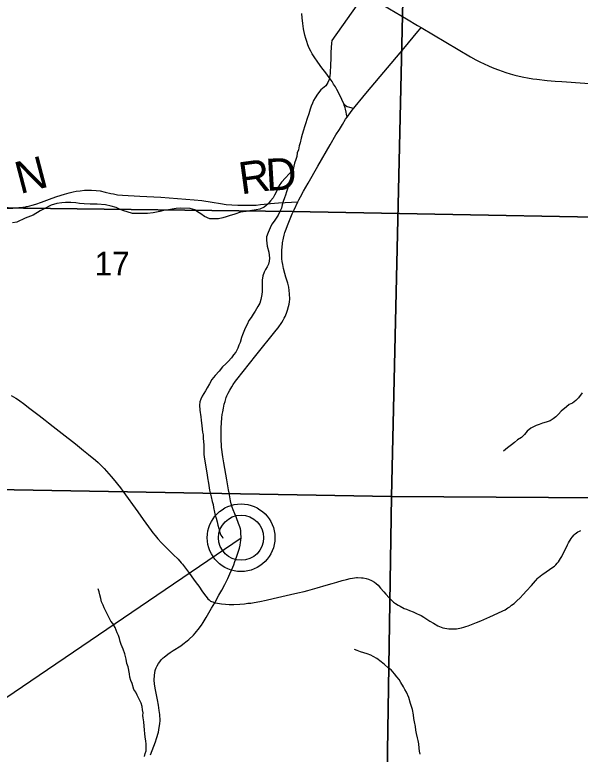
# Model space of a CAD drawing. Extents: x 0 to 34, y 0 to 22.
# Drawn here: x 12.781 to 13.784, y 16.534 to 17.845 of the extents above; entities that cross this region are included whole.
import ezdxf

# ---------------------------------------------------------------- set-up
doc = ezdxf.new("R2010")
doc.units = 0
for name, color, linetype in [('GM_X_Corporation', 7, 'Continuous'), ('GM_X_County_Road', 7, 'Continuous'), ('GM_X_Minor_River', 7, 'Continuous'), ('GM_X_Section_Text', 7, 'Continuous'), ('GM_X_State_Route', 7, 'Continuous'), ('GM_X_Township_Road', 7, 'Continuous'), ('GM_X_Township_Road_Text', 7, 'Continuous'), ('SH_Text', 7, 'Continuous')]:
    doc.layers.add(name, color=color, linetype=linetype)

msp = doc.modelspace()

# ---------------------------------------------------------------- linework, layer by layer
at = {"layer": 'GM_X_Corporation'}
for points in [[(16.7661, 20.4), (11.5001, 20.4), (11.498, 20.2911), (11.486, 19.6423), (11.4741, 19.003), (11.4514, 17.7789), (11.4477, 17.5329), (11.8073, 17.526), (12.504, 17.5091), (12.7693, 17.5027), (12.7967, 17.502), (13.2742, 17.4966), (14.0954, 17.4811)], [(14.0954, 17.4811), (13.2742, 17.4966), (12.7967, 17.502), (12.7693, 17.5027), (12.504, 17.5091), (11.8073, 17.526), (11.4477, 17.5329), (11.0329, 17.5442), (10.9447, 17.5459), (10.9437, 17.4908), (10.9418, 17.3896), (10.9206, 16.4568), (10.9139, 16.0819), (10.9086, 15.7107), (10.9052, 15.3502), (10.897, 14.5214)]]:
    msp.add_lwpolyline(points, dxfattribs=at)
for points in [[(12.4638, 18.0185), (13.4723, 18.0001), (13.4493, 16.9912), (12.4446, 17.0089)], [(13.4723, 18.0001), (14.4926, 17.9788), (14.4709, 16.9847), (13.4493, 16.9912)], [(12.4446, 17.0089), (13.4493, 16.9912), (13.4336, 15.974), (12.4291, 16.0062)], [(13.4493, 16.9912), (14.4709, 16.9847), (14.4583, 15.9623), (13.4336, 15.974)]]:
    msp.add_lwpolyline(points, close=True, dxfattribs=at)
at = {"layer": 'GM_X_County_Road'}
for points in [[(13.3706, 17.6637), (13.3698, 17.6689), (13.3691, 17.6728), (13.3682, 17.6776), (13.3674, 17.6803), (13.3657, 17.685), (13.3648, 17.6873), (13.3614, 17.6953), (13.3597, 17.6989), (13.3525, 17.7127), (13.3499, 17.7173), (13.3469, 17.7225), (13.3443, 17.7267), (13.339, 17.7342), (13.3329, 17.7423), (13.3262, 17.7509), (13.3187, 17.7612), (13.3123, 17.7704), (13.309, 17.7763), (13.3064, 17.7809), (13.3037, 17.7863), (13.3013, 17.7918), (13.2992, 17.7977), (13.2975, 17.8031), (13.2959, 17.8089), (13.2936, 17.8205), (13.2923, 17.8296), (13.2911, 17.8399), (13.2904, 17.8477)], [(13.3648, 17.6873), (13.368, 17.6845), (13.3709, 17.6828), (13.3749, 17.6813), (13.3816, 17.6796), (13.3825, 17.6794)], [(12.775, 17.1701), (12.7831, 17.1652), (12.7876, 17.1623), (12.7992, 17.1539), (12.8058, 17.149), (12.8245, 17.1344), (12.8349, 17.1262), (12.8409, 17.1215), (12.8494, 17.1149), (12.8652, 17.1027), (12.8887, 17.0842), (12.9031, 17.0727), (12.9123, 17.0656), (12.9242, 17.0554), (12.929, 17.0511), (12.9373, 17.0432), (12.9399, 17.0404), (12.9523, 17.0264), (12.9558, 17.0221), (12.9685, 17.006), (12.9731, 17.0001), (12.9997, 16.9636), (13.0091, 16.95), (13.0232, 16.9305), (13.026, 16.9267), (13.03, 16.9216), (13.0325, 16.9186), (13.0353, 16.9156), (13.0418, 16.9089), (13.0625, 16.8883), (13.071, 16.8795), (13.0766, 16.8734), (13.0789, 16.8707), (13.0843, 16.8638), (13.0914, 16.8542), (13.0983, 16.8445), (13.1032, 16.8377), (13.1075, 16.8316), (13.1144, 16.822), (13.1202, 16.8142), (13.1225, 16.8113), (13.1239, 16.8094), (13.1258, 16.8075), (13.1271, 16.8064), (13.1286, 16.8054), (13.1304, 16.8045), (13.1323, 16.8038), (13.1347, 16.8031), (13.1362, 16.8026)], [(13.1362, 16.8026), (13.1407, 16.8015), (13.1443, 16.8009), (13.1482, 16.8004), (13.1551, 16.7998), (13.1615, 16.7995), (13.1697, 16.7996), (13.1807, 16.8002), (13.1885, 16.8008), (13.1949, 16.8015), (13.1999, 16.802), (13.206, 16.8029), (13.2159, 16.8048), (13.2271, 16.8072), (13.2397, 16.81), (13.2704, 16.8171), (13.2834, 16.82), (13.2945, 16.8226), (13.3012, 16.8243), (13.3178, 16.8289), (13.3335, 16.8336), (13.3445, 16.8368), (13.3526, 16.8391), (13.362, 16.8417), (13.3697, 16.8437), (13.376, 16.8452), (13.3803, 16.846), (13.384, 16.8467), (13.3874, 16.847), (13.3893, 16.8471), (13.3963, 16.8469), (13.3995, 16.8465), (13.4045, 16.8457), (13.4085, 16.8445), (13.4141, 16.8422), (13.4196, 16.8387), (13.4223, 16.8366), (13.4259, 16.8335), (13.4299, 16.8286), (13.436, 16.8218), (13.4393, 16.8178), (13.4451, 16.8112), (13.4507, 16.8058), (13.4533, 16.8037), (13.4567, 16.8011), (13.4612, 16.7983), (13.4647, 16.7963), (13.4721, 16.7925), (13.4759, 16.7911), (13.4817, 16.7888), (13.4879, 16.7864), (13.4906, 16.7851), (13.4952, 16.7831), (13.4983, 16.7816), (13.5019, 16.7797), (13.5069, 16.7768), (13.512, 16.7736), (13.5178, 16.77), (13.5242, 16.7661), (13.5315, 16.7618), (13.5344, 16.7604), (13.5378, 16.7589), (13.5407, 16.7581), (13.5441, 16.7573), (13.5478, 16.7567), (13.5513, 16.7562), (13.5547, 16.756), (13.5617, 16.7562), (13.565, 16.7565), (13.5738, 16.7581), (13.5776, 16.759), (13.5814, 16.7601), (13.5856, 16.7615), (13.6004, 16.7674), (13.6078, 16.7704), (13.6237, 16.7772), (13.6303, 16.7803), (13.6471, 16.7882), (13.6511, 16.7902), (13.656, 16.7932), (13.6594, 16.7955), (13.6627, 16.7979), (13.667, 16.8013), (13.6721, 16.8059), (13.6778, 16.8114), (13.6832, 16.817), (13.6893, 16.8235), (13.6976, 16.8331), (13.7047, 16.8413), (13.7094, 16.8462), (13.7106, 16.8474), (13.7163, 16.852), (13.7182, 16.8533), (13.7357, 16.8655), (13.7384, 16.8676), (13.741, 16.8699), (13.7434, 16.8725), (13.7456, 16.8751), (13.7477, 16.8779), (13.7495, 16.8807), (13.7515, 16.8845), (13.7616, 16.9052), (13.7635, 16.9087), (13.7683, 16.9165), (13.7699, 16.9187), (13.7737, 16.9229), (13.7755, 16.9245), (13.7778, 16.9263), (13.7802, 16.9281), (13.783, 16.9297), (13.7853, 16.9307)]]:
    msp.add_lwpolyline(points, dxfattribs=at)
at = {"layer": 'GM_X_Minor_River'}
for points in [[(13.4425, 17.9399), (13.3436, 17.7994), (13.3432, 17.7948), (13.3422, 17.7789), (13.3422, 17.7663), (13.3415, 17.7576), (13.3411, 17.7515), (13.3407, 17.747), (13.3408, 17.7416), (13.3404, 17.7367), (13.3389, 17.7303), (13.3366, 17.7249), (13.3332, 17.7192), (13.3242, 17.7124), (13.3181, 17.7044), (13.314, 17.6979), (13.3113, 17.6934), (13.3091, 17.6888), (13.3068, 17.6831), (13.3053, 17.6778), (13.3027, 17.6698), (13.3, 17.6614), (13.297, 17.652), (13.2952, 17.6466), (13.2933, 17.6409), (13.291, 17.633), (13.2891, 17.6265), (13.2873, 17.6181), (13.2858, 17.6128), (13.2843, 17.606), (13.2824, 17.6007), (13.2813, 17.5938), (13.2798, 17.5885), (13.2775, 17.582), (13.2764, 17.5767), (13.2749, 17.571), (13.2734, 17.565), (13.2715, 17.5589), (13.2704, 17.5536), (13.2682, 17.5475), (13.2667, 17.5422), (13.2652, 17.5365), (13.2633, 17.5315), (13.2614, 17.5254), (13.2595, 17.5205), (13.2573, 17.514), (13.2558, 17.508), (13.2543, 17.5023), (13.2516, 17.4962), (13.2486, 17.4901), (13.2452, 17.4848), (13.2414, 17.4791), (13.2373, 17.4741), (13.2343, 17.4673), (13.2305, 17.4593), (13.2279, 17.4517), (13.2279, 17.4453), (13.2283, 17.4403), (13.2291, 17.4346), (13.2318, 17.424), (13.2325, 17.4191), (13.2329, 17.4134), (13.2326, 17.4084), (13.2315, 17.4027), (13.2292, 17.3982), (13.2262, 17.3936), (13.2239, 17.389), (13.2213, 17.3822), (13.2202, 17.3746), (13.2202, 17.3636), (13.2199, 17.3545), (13.2195, 17.3492), (13.218, 17.3404), (13.2161, 17.334), (13.2127, 17.3279), (13.2075, 17.3195), (13.2041, 17.3142), (13.2003, 17.3081), (13.1965, 17.3028), (13.1935, 17.296), (13.1901, 17.2895), (13.1875, 17.2838), (13.1852, 17.2777), (13.1833, 17.2728), (13.1811, 17.264), (13.1788, 17.2595), (13.1769, 17.2542), (13.1735, 17.2469), (13.1694, 17.242), (13.1656, 17.2367), (13.1599, 17.2302), (13.1554, 17.2264), (13.1497, 17.2207), (13.144, 17.2131), (13.1369, 17.2055), (13.1308, 17.1983), (13.1267, 17.1907), (13.1225, 17.1838), (13.1195, 17.1785), (13.1165, 17.1735), (13.1138, 17.169)], [(13.2749, 17.571), (13.2541, 17.5482), (13.2503, 17.5425), (13.2477, 17.5368), (13.2417, 17.5254), (13.2394, 17.5208), (13.2349, 17.5151), (13.2307, 17.5098), (13.2235, 17.5041), (13.2159, 17.5007), (13.2095, 17.4991), (13.2019, 17.4984), (13.192, 17.4965), (13.1814, 17.4949), (13.1715, 17.4919), (13.1617, 17.4884), (13.1564, 17.4869), (13.1503, 17.485), (13.1427, 17.4835), (13.1355, 17.4831), (13.1272, 17.4834), (13.1176, 17.4876), (13.1112, 17.4921), (13.1055, 17.4959), (13.1005, 17.4993), (13.0925, 17.5016), (13.0755, 17.5023), (13.0675, 17.5019), (13.0603, 17.5008), (13.0538, 17.4996), (13.0474, 17.4985), (13.0383, 17.4962), (13.0265, 17.4943), (13.0166, 17.4931), (13.0098, 17.4927), (12.9901, 17.4927), (12.973, 17.4983), (12.9657, 17.501), (12.9612, 17.5032), (12.952, 17.5059), (12.9422, 17.5081), (12.9274, 17.5093), (12.9148, 17.5092), (12.9046, 17.51), (12.8962, 17.5107), (12.8894, 17.5119), (12.8807, 17.5122), (12.8712, 17.5122), (12.8647, 17.5118), (12.856, 17.5107), (12.8457, 17.5076), (12.8321, 17.5004), (12.8264, 17.4973), (12.8139, 17.4901), (12.7995, 17.4847), (12.7851, 17.4775), (12.7771, 17.476)], [(13.1138, 17.169), (13.1112, 17.1637), (13.1097, 17.1591), (13.1089, 17.1527), (13.1097, 17.1439), (13.1113, 17.1321), (13.1121, 17.1265), (13.1129, 17.1162), (13.114, 17.1048), (13.1152, 17.1003), (13.1156, 17.0942), (13.1164, 17.0817), (13.1164, 17.076), (13.1168, 17.0653), (13.1176, 17.0574), (13.1188, 17.0505), (13.12, 17.0429), (13.1223, 17.0293), (13.1231, 17.0239), (13.125, 17.0145), (13.1266, 17.0019), (13.1296, 16.9905), (13.1316, 16.9822), (13.1331, 16.9769), (13.1339, 16.9716), (13.1354, 16.9632), (13.137, 16.9571), (13.1385, 16.9526), (13.14, 16.9461), (13.1416, 16.9401), (13.1435, 16.9344), (13.145, 16.9272), (13.147, 16.9226), (13.1504, 16.9177), (13.1507, 16.9174)], [(13.7877, 17.1748), (13.7813, 17.166), (13.7767, 17.1611), (13.7707, 17.1565), (13.7646, 17.1539), (13.7597, 17.1501), (13.7506, 17.1424), (13.7457, 17.1367), (13.7412, 17.1322), (13.7362, 17.1287), (13.7313, 17.1253), (13.7237, 17.123), (13.7173, 17.1207), (13.7116, 17.1188), (13.7063, 17.1169), (13.7014, 17.1146), (13.6968, 17.112), (13.69, 17.107), (13.6855, 17.1009), (13.6802, 17.0956), (13.6733, 17.0914), (13.6677, 17.0865)], [(13.6677, 17.0865), (13.6627, 17.0823), (13.6552, 17.0773), (13.6484, 17.0712)], [(13.0113, 16.5297), (13.0128, 16.5351), (13.0143, 16.54), (13.0146, 16.5461), (13.0142, 16.5521), (13.0138, 16.5571), (13.0127, 16.5647), (13.0119, 16.57), (13.0111, 16.5768), (13.0107, 16.5837), (13.0099, 16.5912), (13.0088, 16.5981), (13.0084, 16.6026), (13.0091, 16.6072), (13.0079, 16.6125), (13.0075, 16.6186), (13.0052, 16.6243), (12.9984, 16.6383), (12.9961, 16.644), (12.9922, 16.6486), (12.9896, 16.6592), (12.9869, 16.6645), (12.9853, 16.6706), (12.9846, 16.6763), (12.9822, 16.6888), (12.9803, 16.6949), (12.9788, 16.7024), (12.9765, 16.7116), (12.9734, 16.7203), (12.9699, 16.7286), (12.968, 16.7336), (12.9673, 16.7389), (12.965, 16.7442), (12.9627, 16.7491), (12.9592, 16.7586), (12.9554, 16.7654), (12.9516, 16.77), (12.9397, 16.7935), (12.9378, 16.7984), (12.9351, 16.8041), (12.9336, 16.8098), (12.9321, 16.8163), (12.9309, 16.8216), (12.9294, 16.8269)], [(13.5003, 16.5337), (13.4995, 16.5394), (13.4987, 16.5447), (13.4979, 16.5523), (13.4968, 16.5583), (13.4956, 16.5629), (13.4941, 16.5705), (13.4929, 16.5762), (13.4921, 16.583), (13.4906, 16.591), (13.4894, 16.5971), (13.4886, 16.6035), (13.4867, 16.613), (13.4832, 16.624), (13.4805, 16.6343), (13.4763, 16.6441), (13.4733, 16.6487), (13.4706, 16.6532), (13.466, 16.6612), (13.463, 16.6661), (13.4592, 16.671), (13.455, 16.6764), (13.4489, 16.6832), (13.4435, 16.6873), (13.4374, 16.6927), (13.431, 16.6976), (13.4234, 16.7033), (13.4173, 16.707), (13.4127, 16.7097), (13.4062, 16.7116), (13.3948, 16.7154), (13.3888, 16.718), (13.3838, 16.7195)]]:
    msp.add_lwpolyline(points, dxfattribs=at)
at = {"layer": 'GM_X_State_Route'}
for points in [[(13.4358, 17.8617), (13.4761, 17.8379)], [(13.4761, 17.8379), (13.4957, 17.8262), (13.502, 17.8225)], [(13.4072, 17.7092), (13.4713, 17.7854), (13.4965, 17.8158), (13.5001, 17.8201), (13.502, 17.8225)], [(13.502, 17.8225), (13.5898, 17.7709), (13.5994, 17.7655), (13.6072, 17.7614), (13.6129, 17.7586), (13.6227, 17.7542), (13.6313, 17.7506), (13.6391, 17.7476), (13.6524, 17.7429), (13.6599, 17.7406), (13.6686, 17.7382), (13.6763, 17.7363), (13.6844, 17.7346), (13.691, 17.7334), (13.7005, 17.7318), (13.7073, 17.7309), (13.7259, 17.729), (13.7396, 17.7278), (13.7515, 17.7269)], [(13.7515, 17.7269), (13.7928, 17.7241), (13.9451, 17.7129), (13.9527, 17.7129), (13.9622, 17.713), (13.9676, 17.7132), (13.973, 17.7137), (13.9803, 17.7147), (13.9885, 17.7162), (13.9943, 17.7175), (14.005, 17.7206), (14.0147, 17.7236), (14.0239, 17.7268), (14.0394, 17.7326), (14.068, 17.7437), (14.0857, 17.7506)], [(13.2767, 17.4995), (13.2831, 17.5133), (13.285, 17.517), (13.2879, 17.5226), (13.2932, 17.5322), (13.3015, 17.5466), (13.319, 17.577), (13.3409, 17.6146), (13.3509, 17.6321), (13.3571, 17.6421), (13.3625, 17.6509), (13.3682, 17.66), (13.3706, 17.6637), (13.3798, 17.676), (13.3825, 17.6794), (13.3848, 17.6824), (13.3987, 17.6991), (13.4072, 17.7092)], [(13.0219, 16.5326), (13.0307, 16.5559), (13.0329, 16.562), (13.0359, 16.5727), (13.0376, 16.5814), (13.0384, 16.5875), (13.0389, 16.5938), (13.0384, 16.604), (13.0374, 16.6113), (13.036, 16.6208), (13.0342, 16.6303), (13.032, 16.6424), (13.0305, 16.6508), (13.0292, 16.6585), (13.0286, 16.665), (13.0289, 16.6741), (13.0295, 16.6782), (13.0305, 16.6826), (13.0311, 16.6842), (13.0323, 16.6871), (13.0341, 16.6908), (13.0363, 16.6945), (13.0385, 16.6977), (13.0411, 16.7011), (13.0443, 16.7046), (13.046, 16.7061), (13.0529, 16.7114), (13.057, 16.7144), (13.0621, 16.7178), (13.0758, 16.7263), (13.0795, 16.729), (13.0872, 16.7349), (13.0902, 16.7374), (13.098, 16.7449), (13.1015, 16.7486), (13.1039, 16.7513), (13.1067, 16.7548), (13.1125, 16.7629), (13.1155, 16.7674), (13.121, 16.7764), (13.1305, 16.7928), (13.1362, 16.8026), (13.1435, 16.8158), (13.1485, 16.825), (13.1538, 16.8351), (13.1589, 16.8453), (13.163, 16.8539), (13.1663, 16.8614), (13.1696, 16.8696), (13.1718, 16.8756), (13.1746, 16.8835), (13.1775, 16.8923), (13.1796, 16.8993), (13.181, 16.9048), (13.1819, 16.9092), (13.1824, 16.9131), (13.1827, 16.9178), (13.1825, 16.9265), (13.1821, 16.9304), (13.1815, 16.9337), (13.1804, 16.9374), (13.1783, 16.9433), (13.1743, 16.9529), (13.1686, 16.967), (13.1667, 16.9721), (13.1652, 16.9781), (13.164, 16.9831), (13.1614, 16.9972), (13.1605, 17.0028), (13.1575, 17.0207), (13.1521, 17.0508), (13.1505, 17.0612), (13.148, 17.0786), (13.1477, 17.0817), (13.1472, 17.0907), (13.1471, 17.0955), (13.1472, 17.109), (13.1474, 17.1127), (13.1488, 17.1304), (13.1494, 17.1362), (13.1501, 17.1411), (13.1513, 17.1475), (13.1529, 17.1544), (13.1544, 17.1596), (13.1564, 17.1662), (13.1577, 17.1695), (13.1599, 17.1744), (13.1626, 17.1796), (13.1661, 17.1856), (13.1687, 17.1895), (13.1726, 17.1952), (13.1752, 17.1986), (13.1975, 17.2269), (13.2089, 17.2409), (13.2447, 17.2857), (13.2483, 17.2903), (13.255, 17.2997), (13.2575, 17.3036), (13.2594, 17.3069), (13.2611, 17.3103), (13.2634, 17.3158), (13.2653, 17.3216), (13.2671, 17.3277), (13.2681, 17.332), (13.2687, 17.3361), (13.2691, 17.3406), (13.2688, 17.3505), (13.2682, 17.3565), (13.2673, 17.3624), (13.2656, 17.3694), (13.2623, 17.3799), (13.2605, 17.3863), (13.2581, 17.3954), (13.2565, 17.4021), (13.2556, 17.4075), (13.2552, 17.4124), (13.2549, 17.4163), (13.2548, 17.4203), (13.255, 17.4288), (13.2553, 17.4318), (13.2563, 17.441), (13.2579, 17.4491), (13.2592, 17.4543), (13.2605, 17.459), (13.2625, 17.465), (13.2649, 17.4713), (13.2736, 17.4921), (13.2756, 17.4967), (13.2767, 17.4995)]]:
    msp.add_lwpolyline(points, dxfattribs=at)
at = {"layer": 'GM_X_Township_Road'}
for points in [[(12.8017, 17.5051), (12.8036, 17.5054), (12.8122, 17.5075), (12.8184, 17.5093), (12.8288, 17.5129), (12.8475, 17.5198), (12.8559, 17.5227), (12.8695, 17.5272), (12.8779, 17.5295), (12.8851, 17.5312), (12.8902, 17.5322), (12.8972, 17.5333), (12.9052, 17.534), (12.9114, 17.5343), (12.9176, 17.5342), (12.9255, 17.5337), (12.9327, 17.5328), (12.9418, 17.5309), (12.9519, 17.5285), (12.9564, 17.5275), (12.9637, 17.5262), (12.9722, 17.5254), (13.003, 17.5236), (13.0153, 17.5229), (13.0403, 17.522), (13.0846, 17.5183), (13.0995, 17.5172), (13.1129, 17.516), (13.1315, 17.513), (13.1459, 17.5103), (13.1563, 17.509), (13.166, 17.5082), (13.1768, 17.5077), (13.1943, 17.5076), (13.2094, 17.5078), (13.2171, 17.5086), (13.2235, 17.5092), (13.2351, 17.5106), (13.2493, 17.512), (13.2609, 17.5126), (13.2724, 17.5131), (13.2831, 17.5133)], [(12.6865, 17.5062), (12.6936, 17.5054), (12.7018, 17.5046), (12.7108, 17.5037), (12.7211, 17.5028), (12.7309, 17.5022), (12.7389, 17.5019), (12.7487, 17.5018), (12.7687, 17.5021), (12.7779, 17.5025), (12.7886, 17.5032), (12.7955, 17.5041), (12.8007, 17.5049), (12.8017, 17.5051)]]:
    msp.add_lwpolyline(points, dxfattribs=at)
at = {"layer": 'SH_Text'}
msp.add_line((12.6312, 16.5428), (13.1827, 16.9178), dxfattribs=at)
for radius in [0.06, 0.04]:
    msp.add_circle((13.1827, 16.9178), radius, dxfattribs=at)

# ---------------------------------------------------------------- texts
at = {"layer": 'GM_X_Section_Text'}
msp.add_text('17', height=0.04186, rotation=0, dxfattribs=at).set_placement((12.9227, 17.383))
at = {"layer": 'GM_X_Township_Road_Text'}
for s, rotation, p in [('N', 14.6573, (12.7906, 17.5271)), ('R', 7.7752, (13.1827, 17.5266)), ('D', 3.3641, (13.2278, 17.5328))]:
    msp.add_text(s, height=0.0568, rotation=rotation, dxfattribs=at).set_placement(p)

doc.saveas('drawing.dxf')
